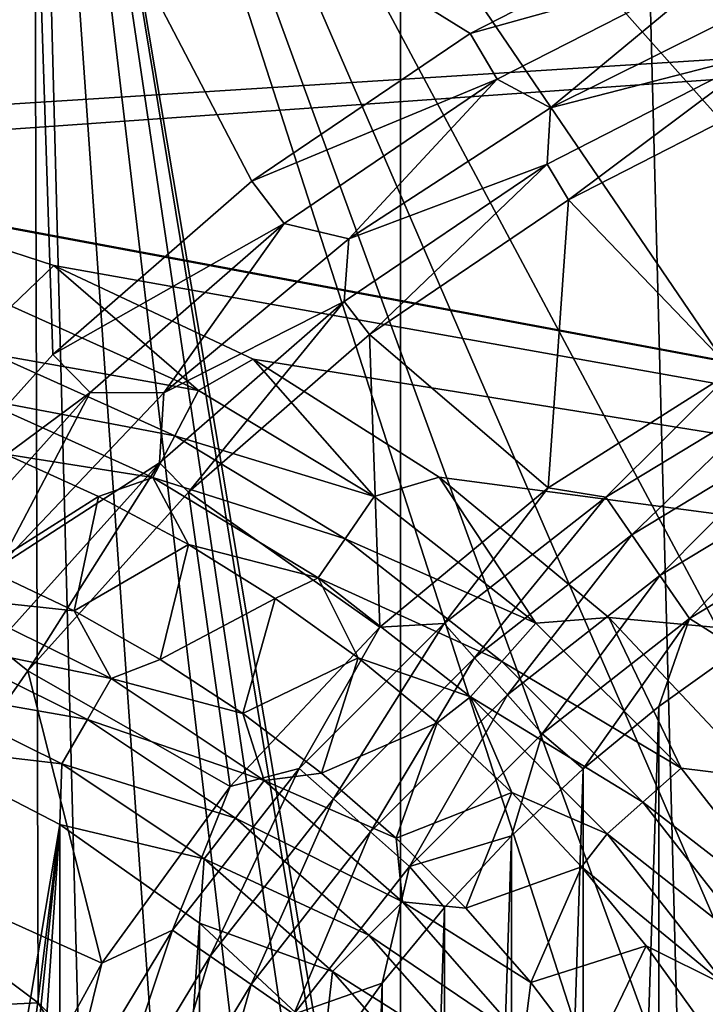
# Model space of a CAD drawing. Header units: millimetres. Extents: x -60 to 60, y -60 to 60.
# Tile 293 of 367: x 44.96 to 46.97, y 2.61 to 5.49. Entities that reach past the tile are written whole.
import ezdxf

# ---------------------------------------------------------------- set-up
doc = ezdxf.new("R2010")
doc.units = ezdxf.units.MM
doc.header["$LTSCALE"] = 81.481481
for name, color, linetype in [('159', 7, 'CONTINUOUS'), ('209', 7, 'CONTINUOUS'), ('229', 7, 'CONTINUOUS'), ('244', 7, 'CONTINUOUS'), ('257', 7, 'CONTINUOUS'), ('295', 7, 'CONTINUOUS'), ('3', 7, 'CONTINUOUS'), ('301', 7, 'CONTINUOUS'), ('34', 7, 'CONTINUOUS'), ('42', 7, 'CONTINUOUS'), ('5', 7, 'CONTINUOUS'), ('87', 7, 'CONTINUOUS'), ('9', 7, 'CONTINUOUS')]:
    doc.layers.add(name, color=color, linetype=linetype)

msp = doc.modelspace()

# ---------------------------------------------------------------- linework, layer by layer
at = {"layer": '159', "color": 7, "linetype": 'Continuous', "true_color": 0xf5f5f5}
for points in [[(45.0138, 2.6128, 2), (44.6189, 2.9084, 2), (44.8702, 2.606, 1.9904), (45.0138, 2.6128, 2)], [(45.2053, 2.2931, 1.9904), (45.0138, 2.6128, 2), (44.8702, 2.606, 1.9904), (45.2053, 2.2931, 1.9904)], [(45.3627, 2.264, 2), (45.0138, 2.6128, 2), (45.2053, 2.2931, 1.9904), (45.3627, 2.264, 2)]]:
    msp.add_3dface(points, dxfattribs=at)
at = {"layer": '209', "color": 151, "linetype": 'Continuous', "true_color": 0x7dbfed}
for points in [[(44.2586, 35.8396, 28.5), (46.0737, -33.4741, 28.5), (46.0737, 33.4741, 28.5), (44.2586, 35.8396, 28.5)], [(44.2586, -35.8396, 28.5), (46.0737, -33.4741, 28.5), (44.2586, 35.8396, 28.5), (44.2586, -35.8396, 28.5)], [(46.0737, 33.4741, 28.5), (47.7624, -31.017, 28.5), (47.7624, 31.017, 28.5), (46.0737, 33.4741, 28.5)], [(46.0737, -33.4741, 28.5), (47.7624, -31.017, 28.5), (46.0737, 33.4741, 28.5), (46.0737, -33.4741, 28.5)]]:
    msp.add_3dface(points, dxfattribs=at)
at = {"layer": '229', "color": 151, "linetype": 'Continuous', "true_color": 0x7dbfed}
for points in [[(46.8302, 3.4796, 17.3), (47.0635, 3.6467, 17.3), (46.8302, -3.4796, 17.3), (46.8302, 3.4796, 17.3)], [(46.8302, -3.4796, 17.3), (47.0635, 3.6467, 17.3), (47.0635, -3.6467, 17.3), (46.8302, -3.4796, 17.3)], [(46.6083, 3.2975, 17.3), (46.8302, 3.4796, 17.3), (46.6083, -3.2975, 17.3), (46.6083, 3.2975, 17.3)], [(46.6083, -3.2975, 17.3), (46.8302, 3.4796, 17.3), (46.8302, -3.4796, 17.3), (46.6083, -3.2975, 17.3)], [(46.3989, 3.1013, 17.3), (46.6083, 3.2975, 17.3), (46.3989, -3.1013, 17.3), (46.3989, 3.1013, 17.3)], [(46.3989, -3.1013, 17.3), (46.6083, 3.2975, 17.3), (46.6083, -3.2975, 17.3), (46.3989, -3.1013, 17.3)], [(46.2027, 2.8918, 17.3), (46.3989, 3.1013, 17.3), (46.2027, -2.8918, 17.3), (46.2027, 2.8918, 17.3)], [(46.2027, -2.8918, 17.3), (46.3989, 3.1013, 17.3), (46.3989, -3.1013, 17.3), (46.2027, -2.8918, 17.3)], [(46.0206, 2.67, 17.3), (46.2027, 2.8918, 17.3), (46.0206, -2.67, 17.3), (46.0206, 2.67, 17.3)], [(46.0206, -2.67, 17.3), (46.2027, 2.8918, 17.3), (46.2027, -2.8918, 17.3), (46.0206, -2.67, 17.3)], [(45.8534, 2.4367, 17.3), (46.0206, 2.67, 17.3), (45.8534, -2.4367, 17.3), (45.8534, 2.4367, 17.3)], [(45.8534, -2.4367, 17.3), (46.0206, 2.67, 17.3), (46.0206, -2.67, 17.3), (45.8534, -2.4367, 17.3)]]:
    msp.add_3dface(points, dxfattribs=at)
at = {"layer": '244', "color": 151, "linetype": 'Continuous', "true_color": 0x7dbfed}
for points in [[(47.191, 5.2831, 18.2657), (47.0465, 4.4629, 17.5929), (46.5653, 4.9629, 18.2657), (47.191, 5.2831, 18.2657)], [(46.5653, 4.9629, 18.2657), (46.5065, 4.1202, 17.5929), (45.9833, 4.569, 18.2657), (46.5653, 4.9629, 18.2657)], [(47.0465, 4.4629, 17.5929), (46.5065, 4.1202, 17.5929), (46.5653, 4.9629, 18.2657), (47.0465, 4.4629, 17.5929)], [(45.9833, 4.569, 18.2657), (46.0137, 3.7126, 17.5929), (45.4535, 4.1072, 18.2657), (45.9833, 4.569, 18.2657)], [(46.5065, 4.1202, 17.5929), (46.0137, 3.7126, 17.5929), (45.9833, 4.569, 18.2657), (46.5065, 4.1202, 17.5929)], [(45.4535, 4.1072, 18.2657), (45.5759, 3.2463, 17.5929), (44.9838, 3.5843, 18.2657), (45.4535, 4.1072, 18.2657)], [(46.0137, 3.7126, 17.5929), (45.5759, 3.2463, 17.5929), (45.4535, 4.1072, 18.2657), (46.0137, 3.7126, 17.5929)], [(44.9838, 3.5843, 18.2657), (45.1999, 2.7289, 17.5929), (44.5813, 3.0082, 18.2657), (44.9838, 3.5843, 18.2657)], [(45.5759, 3.2463, 17.5929), (45.1999, 2.7289, 17.5929), (44.9838, 3.5843, 18.2657), (45.5759, 3.2463, 17.5929)], [(45.1999, 2.7289, 17.5929), (44.8918, 2.1684, 17.5929), (44.5813, 3.0082, 18.2657), (45.1999, 2.7289, 17.5929)]]:
    msp.add_3dface(points, dxfattribs=at)
at = {"layer": '257', "color": 151, "linetype": 'Continuous', "true_color": 0x7dbfed}
for points in [[(45.0566, 4.5102, 18.5), (44.5408, 3.936, 18.5), (45, 6.2421, 18.5), (45.0566, 4.5102, 18.5)], [(45, 6.2421, 18.5), (44.5408, 3.936, 18.5), (44.6233, 6.2308, 18.5), (45, 6.2421, 18.5)], [(46.9646, 5.8016, 18.5), (46.2776, 5.45, 18.5), (45, 6.2421, 18.5), (46.9646, 5.8016, 18.5)], [(46.2776, 5.45, 18.5), (45.6384, 5.0174, 18.5), (45, 6.2421, 18.5), (46.2776, 5.45, 18.5)], [(45.6384, 5.0174, 18.5), (45.0566, 4.5102, 18.5), (45, 6.2421, 18.5), (45.6384, 5.0174, 18.5)]]:
    msp.add_3dface(points, dxfattribs=at)
at = {"layer": '295', "color": 151, "linetype": 'Continuous', "true_color": 0x7dbfed}
for points in [[(46.2776, 5.45, 18.5), (46.9646, 5.8016, 18.5), (47.0268, 5.6588, 18.4847), (46.2776, 5.45, 18.5)], [(46.3567, 5.3158, 18.4847), (46.2776, 5.45, 18.5), (47.0268, 5.6588, 18.4847), (46.3567, 5.3158, 18.4847)], [(46.3567, 5.3158, 18.4847), (47.0268, 5.6588, 18.4847), (46.5126, 5.2326, 18.4392), (46.3567, 5.3158, 18.4847)], [(46.5126, 5.2326, 18.4392), (47.0268, 5.6588, 18.4847), (47.1432, 5.5453, 18.4392), (46.5126, 5.2326, 18.4392)], [(46.5126, 5.2326, 18.4392), (47.1432, 5.5453, 18.4392), (47.1424, 5.3942, 18.3652), (46.5126, 5.2326, 18.4392)], [(45.6384, 5.0174, 18.5), (46.2776, 5.45, 18.5), (46.3567, 5.3158, 18.4847), (45.6384, 5.0174, 18.5)], [(46.5653, 4.9629, 18.2657), (46.5036, 5.0673, 18.3652), (47.1424, 5.3942, 18.3652), (46.5653, 4.9629, 18.2657)], [(46.5036, 5.0673, 18.3652), (46.5126, 5.2326, 18.4392), (47.1424, 5.3942, 18.3652), (46.5036, 5.0673, 18.3652)], [(47.191, 5.2831, 18.2657), (46.5653, 4.9629, 18.2657), (47.1424, 5.3942, 18.3652), (47.191, 5.2831, 18.2657)], [(45.7332, 4.8938, 18.4847), (45.6384, 5.0174, 18.5), (46.3567, 5.3158, 18.4847), (45.7332, 4.8938, 18.4847)], [(45.7332, 4.8938, 18.4847), (46.3567, 5.3158, 18.4847), (45.9227, 4.8485, 18.4392), (45.7332, 4.8938, 18.4847)], [(45.9227, 4.8485, 18.4392), (46.3567, 5.3158, 18.4847), (46.5126, 5.2326, 18.4392), (45.9227, 4.8485, 18.4392)], [(45.9227, 4.8485, 18.4392), (46.5126, 5.2326, 18.4392), (46.5036, 5.0673, 18.3652), (45.9227, 4.8485, 18.4392)], [(45.9833, 4.569, 18.2657), (45.9093, 4.6651, 18.3652), (46.5036, 5.0673, 18.3652), (45.9833, 4.569, 18.2657)], [(45.9093, 4.6651, 18.3652), (45.9227, 4.8485, 18.4392), (46.5036, 5.0673, 18.3652), (45.9093, 4.6651, 18.3652)], [(46.5653, 4.9629, 18.2657), (45.9833, 4.569, 18.2657), (46.5036, 5.0673, 18.3652), (46.5653, 4.9629, 18.2657)], [(45.0566, 4.5102, 18.5), (45.6384, 5.0174, 18.5), (45.7332, 4.8938, 18.4847), (45.0566, 4.5102, 18.5)], [(45.1658, 4.3992, 18.4847), (45.0566, 4.5102, 18.5), (45.7332, 4.8938, 18.4847), (45.1658, 4.3992, 18.4847)], [(45.1658, 4.3992, 18.4847), (45.7332, 4.8938, 18.4847), (45.3816, 4.3982, 18.4392), (45.1658, 4.3992, 18.4847)], [(45.3816, 4.3982, 18.4392), (45.7332, 4.8938, 18.4847), (45.9227, 4.8485, 18.4392), (45.3816, 4.3982, 18.4392)], [(45.3816, 4.3982, 18.4392), (45.9227, 4.8485, 18.4392), (45.9093, 4.6651, 18.3652), (45.3816, 4.3982, 18.4392)], [(45.4535, 4.1072, 18.2657), (45.3684, 4.1935, 18.3652), (45.9093, 4.6651, 18.3652), (45.4535, 4.1072, 18.2657)], [(45.3684, 4.1935, 18.3652), (45.3816, 4.3982, 18.4392), (45.9093, 4.6651, 18.3652), (45.3684, 4.1935, 18.3652)], [(45.9833, 4.569, 18.2657), (45.4535, 4.1072, 18.2657), (45.9093, 4.6651, 18.3652), (45.9833, 4.569, 18.2657)], [(44.5408, 3.936, 18.5), (45.0566, 4.5102, 18.5), (45.1658, 4.3992, 18.4847), (44.5408, 3.936, 18.5)], [(44.6627, 3.8391, 18.4847), (44.5408, 3.936, 18.5), (45.1658, 4.3992, 18.4847), (44.6627, 3.8391, 18.4847)], [(44.6627, 3.8391, 18.4847), (45.1658, 4.3992, 18.4847), (44.8968, 3.8879, 18.4392), (44.6627, 3.8391, 18.4847)], [(44.8968, 3.8879, 18.4392), (45.1658, 4.3992, 18.4847), (45.3816, 4.3982, 18.4392), (44.8968, 3.8879, 18.4392)], [(44.8968, 3.8879, 18.4392), (45.3816, 4.3982, 18.4392), (45.3684, 4.1935, 18.3652), (44.8968, 3.8879, 18.4392)], [(44.9838, 3.5843, 18.2657), (44.8889, 3.6597, 18.3652), (45.3684, 4.1935, 18.3652), (44.9838, 3.5843, 18.2657)], [(44.8889, 3.6597, 18.3652), (44.8968, 3.8879, 18.4392), (45.3684, 4.1935, 18.3652), (44.8889, 3.6597, 18.3652)], [(45.4535, 4.1072, 18.2657), (44.9838, 3.5843, 18.2657), (45.3684, 4.1935, 18.3652), (45.4535, 4.1072, 18.2657)], [(44.9838, 3.5843, 18.2657), (44.5813, 3.0082, 18.2657), (44.8889, 3.6597, 18.3652), (44.9838, 3.5843, 18.2657)]]:
    msp.add_3dface(points, dxfattribs=at)
at = {"layer": '3', "color": 7, "linetype": 'Continuous', "true_color": 0xf5f5f5}
for points in [[(27.2542, 6.6162, -3), (55.0547, 5.8849, -3), (27.1487, 5.3501, -3), (27.2542, 6.6162, -3)], [(55.0547, 5.8849, -3), (43.1709, 5.1314, -3), (27.1487, 5.3501, -3), (55.0547, 5.8849, -3)], [(43.1709, 5.1314, -3), (55.0547, 5.8849, -3), (43.8139, 5.0909, -3), (43.1709, 5.1314, -3)], [(55.0547, 5.8849, -3), (55.2898, 2.9464, -3), (43.8139, 5.0909, -3), (55.0547, 5.8849, -3)], [(43.8139, 5.0909, -3), (55.2898, 2.9464, -3), (44.4469, 4.9702, -3), (43.8139, 5.0909, -3)], [(44.4469, 4.9702, -3), (55.2898, 2.9464, -3), (45.0598, 4.7711, -3), (44.4469, 4.9702, -3)], [(45.0598, 4.7711, -3), (55.2898, 2.9464, -3), (45.6429, 4.4967, -3), (45.0598, 4.7711, -3)], [(45.6429, 4.4967, -3), (55.2898, 2.9464, -3), (46.187, 4.1515, -3), (45.6429, 4.4967, -3)], [(46.187, 4.1515, -3), (55.2898, 2.9464, -3), (46.6835, 3.7407, -3), (46.187, 4.1515, -3)], [(46.6835, 3.7407, -3), (55.2898, 2.9464, -3), (47.1247, 3.2709, -3), (46.6835, 3.7407, -3)]]:
    msp.add_3dface(points, dxfattribs=at)
at = {"layer": '301', "color": 151, "linetype": 'Continuous', "true_color": 0x7dbfed}
for points in [[(46.5065, 4.1202, 17.5929), (47.0465, 4.4629, 17.5929), (46.6747, 4.0932, 17.491), (46.5065, 4.1202, 17.5929)], [(47.0465, 4.4629, 17.5929), (47.1887, 4.4039, 17.491), (46.6747, 4.0932, 17.491), (47.0465, 4.4629, 17.5929)], [(47.1887, 4.4039, 17.491), (46.7508, 3.9829, 17.4089), (46.6747, 4.0932, 17.491), (47.1887, 4.4039, 17.491)], [(47.2509, 4.2853, 17.4089), (46.7508, 3.9829, 17.4089), (47.1887, 4.4039, 17.491), (47.2509, 4.2853, 17.4089)], [(47.2509, 4.2853, 17.4089), (46.8332, 3.8635, 17.3488), (46.7508, 3.9829, 17.4089), (47.2509, 4.2853, 17.4089)], [(47.3184, 4.1568, 17.3488), (46.8332, 3.8635, 17.3488), (47.2509, 4.2853, 17.4089), (47.3184, 4.1568, 17.3488)], [(47.3184, 4.1568, 17.3488), (46.92, 3.7378, 17.3122), (46.8332, 3.8635, 17.3488), (47.3184, 4.1568, 17.3488)], [(47.3893, 4.0215, 17.3122), (46.92, 3.7378, 17.3122), (47.3184, 4.1568, 17.3488), (47.3893, 4.0215, 17.3122)], [(46.0137, 3.7126, 17.5929), (46.5065, 4.1202, 17.5929), (46.2019, 3.7228, 17.491), (46.0137, 3.7126, 17.5929)], [(46.5065, 4.1202, 17.5929), (46.6747, 4.0932, 17.491), (46.2019, 3.7228, 17.491), (46.5065, 4.1202, 17.5929)], [(46.6747, 4.0932, 17.491), (46.2907, 3.6225, 17.4089), (46.2019, 3.7228, 17.491), (46.6747, 4.0932, 17.491)], [(46.7508, 3.9829, 17.4089), (46.2907, 3.6225, 17.4089), (46.6747, 4.0932, 17.491), (46.7508, 3.9829, 17.4089)], [(47.3893, 4.0215, 17.3122), (47.0635, 3.6467, 17.3), (46.92, 3.7378, 17.3122), (47.3893, 4.0215, 17.3122)], [(46.7508, 3.9829, 17.4089), (46.387, 3.5139, 17.3488), (46.2907, 3.6225, 17.4089), (46.7508, 3.9829, 17.4089)], [(46.8332, 3.8635, 17.3488), (46.387, 3.5139, 17.3488), (46.7508, 3.9829, 17.4089), (46.8332, 3.8635, 17.3488)], [(46.8332, 3.8635, 17.3488), (46.4883, 3.3996, 17.3122), (46.387, 3.5139, 17.3488), (46.8332, 3.8635, 17.3488)], [(46.92, 3.7378, 17.3122), (46.4883, 3.3996, 17.3122), (46.8332, 3.8635, 17.3488), (46.92, 3.7378, 17.3122)], [(46.0137, 3.7126, 17.5929), (46.2019, 3.7228, 17.491), (45.7772, 3.2981, 17.491), (46.0137, 3.7126, 17.5929)], [(46.2019, 3.7228, 17.491), (45.8775, 3.2093, 17.4089), (45.7772, 3.2981, 17.491), (46.2019, 3.7228, 17.491)], [(46.2907, 3.6225, 17.4089), (45.8775, 3.2093, 17.4089), (46.2019, 3.7228, 17.491), (46.2907, 3.6225, 17.4089)], [(46.92, 3.7378, 17.3122), (46.6083, 3.2975, 17.3), (46.4883, 3.3996, 17.3122), (46.92, 3.7378, 17.3122)], [(46.8302, 3.4796, 17.3), (46.6083, 3.2975, 17.3), (46.92, 3.7378, 17.3122), (46.8302, 3.4796, 17.3)], [(47.0635, 3.6467, 17.3), (46.8302, 3.4796, 17.3), (46.92, 3.7378, 17.3122), (47.0635, 3.6467, 17.3)], [(45.5759, 3.2463, 17.5929), (46.0137, 3.7126, 17.5929), (45.7772, 3.2981, 17.491), (45.5759, 3.2463, 17.5929)], [(46.2907, 3.6225, 17.4089), (45.9861, 3.113, 17.3488), (45.8775, 3.2093, 17.4089), (46.2907, 3.6225, 17.4089)], [(46.387, 3.5139, 17.3488), (45.9861, 3.113, 17.3488), (46.2907, 3.6225, 17.4089), (46.387, 3.5139, 17.3488)], [(46.387, 3.5139, 17.3488), (46.1004, 3.0117, 17.3122), (45.9861, 3.113, 17.3488), (46.387, 3.5139, 17.3488)], [(46.4883, 3.3996, 17.3122), (46.1004, 3.0117, 17.3122), (46.387, 3.5139, 17.3488), (46.4883, 3.3996, 17.3122)], [(46.4883, 3.3996, 17.3122), (46.3989, 3.1013, 17.3), (46.1004, 3.0117, 17.3122), (46.4883, 3.3996, 17.3122)], [(46.6083, 3.2975, 17.3), (46.3989, 3.1013, 17.3), (46.4883, 3.3996, 17.3122), (46.6083, 3.2975, 17.3)], [(45.5759, 3.2463, 17.5929), (45.7772, 3.2981, 17.491), (45.4068, 2.8253, 17.491), (45.5759, 3.2463, 17.5929)], [(45.7772, 3.2981, 17.491), (45.5171, 2.7492, 17.4089), (45.4068, 2.8253, 17.491), (45.7772, 3.2981, 17.491)], [(45.8775, 3.2093, 17.4089), (45.5171, 2.7492, 17.4089), (45.7772, 3.2981, 17.491), (45.8775, 3.2093, 17.4089)], [(45.1999, 2.7289, 17.5929), (45.5759, 3.2463, 17.5929), (45.4068, 2.8253, 17.491), (45.1999, 2.7289, 17.5929)], [(45.8775, 3.2093, 17.4089), (45.6365, 2.6668, 17.3488), (45.5171, 2.7492, 17.4089), (45.8775, 3.2093, 17.4089)], [(45.9861, 3.113, 17.3488), (45.6365, 2.6668, 17.3488), (45.8775, 3.2093, 17.4089), (45.9861, 3.113, 17.3488)], [(45.9861, 3.113, 17.3488), (45.7622, 2.58, 17.3122), (45.6365, 2.6668, 17.3488), (45.9861, 3.113, 17.3488)], [(46.1004, 3.0117, 17.3122), (45.7622, 2.58, 17.3122), (45.9861, 3.113, 17.3488), (46.1004, 3.0117, 17.3122)], [(46.3989, 3.1013, 17.3), (46.2027, 2.8918, 17.3), (46.1004, 3.0117, 17.3122), (46.3989, 3.1013, 17.3)], [(46.1004, 3.0117, 17.3122), (46.0206, 2.67, 17.3), (45.7622, 2.58, 17.3122), (46.1004, 3.0117, 17.3122)], [(46.2027, 2.8918, 17.3), (46.0206, 2.67, 17.3), (46.1004, 3.0117, 17.3122), (46.2027, 2.8918, 17.3)], [(45.1999, 2.7289, 17.5929), (45.4068, 2.8253, 17.491), (45.0961, 2.3113, 17.491), (45.1999, 2.7289, 17.5929)], [(45.4068, 2.8253, 17.491), (45.2147, 2.2491, 17.4089), (45.0961, 2.3113, 17.491), (45.4068, 2.8253, 17.491)], [(45.5171, 2.7492, 17.4089), (45.2147, 2.2491, 17.4089), (45.4068, 2.8253, 17.491), (45.5171, 2.7492, 17.4089)], [(45.5171, 2.7492, 17.4089), (45.3432, 2.1816, 17.3488), (45.2147, 2.2491, 17.4089), (45.5171, 2.7492, 17.4089)], [(45.6365, 2.6668, 17.3488), (45.3432, 2.1816, 17.3488), (45.5171, 2.7492, 17.4089), (45.6365, 2.6668, 17.3488)], [(44.8918, 2.1684, 17.5929), (45.1999, 2.7289, 17.5929), (45.0961, 2.3113, 17.491), (44.8918, 2.1684, 17.5929)], [(45.6365, 2.6668, 17.3488), (45.4785, 2.1107, 17.3122), (45.3432, 2.1816, 17.3488), (45.6365, 2.6668, 17.3488)], [(45.7622, 2.58, 17.3122), (45.4785, 2.1107, 17.3122), (45.6365, 2.6668, 17.3488), (45.7622, 2.58, 17.3122)], [(46.0206, 2.67, 17.3), (45.8534, 2.4367, 17.3), (45.7622, 2.58, 17.3122), (46.0206, 2.67, 17.3)]]:
    msp.add_3dface(points, dxfattribs=at)
at = {"layer": '34', "color": 7, "linetype": 'Continuous', "true_color": 0xf5f5f5}
for points in [[(44.4469, 4.9702, -3), (45.0598, 4.7711, -3), (44.9352, 4.652, -3.0154), (44.4469, 4.9702, -3)], [(44.9352, 4.652, -3.0154), (45.0598, 4.7711, -3), (45.4831, 4.4054, -3.0154), (44.9352, 4.652, -3.0154)], [(45.0598, 4.7711, -3), (45.6429, 4.4967, -3), (45.4831, 4.4054, -3.0154), (45.0598, 4.7711, -3)], [(44.9352, 4.652, -3.0154), (45.4831, 4.4054, -3.0154), (44.8819, 4.5115, -3.061), (44.9352, 4.652, -3.0154)], [(44.8819, 4.5115, -3.061), (45.4133, 4.2724, -3.061), (44.8329, 4.3821, -3.135), (44.8819, 4.5115, -3.061)], [(44.8819, 4.5115, -3.061), (45.4831, 4.4054, -3.0154), (45.4133, 4.2724, -3.061), (44.8819, 4.5115, -3.061)], [(45.4831, 4.4054, -3.0154), (45.6429, 4.4967, -3), (45.9972, 4.0946, -3.0154), (45.4831, 4.4054, -3.0154)], [(45.6429, 4.4967, -3), (46.187, 4.1515, -3), (45.9972, 4.0946, -3.0154), (45.6429, 4.4967, -3)], [(44.9182, 4.2181, -3.2343), (44.8329, 4.3821, -3.135), (45.3489, 4.1498, -3.135), (44.9182, 4.2181, -3.2343)], [(44.8329, 4.3821, -3.135), (45.4133, 4.2724, -3.061), (45.3489, 4.1498, -3.135), (44.8329, 4.3821, -3.135)], [(45.4831, 4.4054, -3.0154), (45.9972, 4.0946, -3.0154), (45.4133, 4.2724, -3.061), (45.4831, 4.4054, -3.0154)], [(45.4133, 4.2724, -3.061), (45.9119, 3.971, -3.061), (45.3489, 4.1498, -3.135), (45.4133, 4.2724, -3.061)], [(45.4133, 4.2724, -3.061), (45.9972, 4.0946, -3.0154), (45.9119, 3.971, -3.061), (45.4133, 4.2724, -3.061)], [(45.1903, 4.0948, -3.2343), (44.9182, 4.2181, -3.2343), (45.3489, 4.1498, -3.135), (45.1903, 4.0948, -3.2343)], [(45.9972, 4.0946, -3.0154), (46.187, 4.1515, -3), (46.4702, 3.7241, -3.0154), (45.9972, 4.0946, -3.0154)], [(46.187, 4.1515, -3), (46.6835, 3.7407, -3), (46.4702, 3.7241, -3.0154), (46.187, 4.1515, -3)], [(45.4538, 3.954, -3.2343), (45.1903, 4.0948, -3.2343), (45.3489, 4.1498, -3.135), (45.4538, 3.954, -3.2343)], [(45.4538, 3.954, -3.2343), (45.3489, 4.1498, -3.135), (45.8333, 3.857, -3.135), (45.4538, 3.954, -3.2343)], [(45.3489, 4.1498, -3.135), (45.9119, 3.971, -3.061), (45.8333, 3.857, -3.135), (45.3489, 4.1498, -3.135)], [(45.9972, 4.0946, -3.0154), (46.4702, 3.7241, -3.0154), (45.9119, 3.971, -3.061), (45.9972, 4.0946, -3.0154)], [(45.7075, 3.7962, -3.2343), (45.4538, 3.954, -3.2343), (45.8333, 3.857, -3.135), (45.7075, 3.7962, -3.2343)], [(45.9119, 3.971, -3.061), (46.3706, 3.6116, -3.061), (45.8333, 3.857, -3.135), (45.9119, 3.971, -3.061)], [(45.9119, 3.971, -3.061), (46.4702, 3.7241, -3.0154), (46.3706, 3.6116, -3.061), (45.9119, 3.971, -3.061)], [(45.9504, 3.6222, -3.2343), (45.7075, 3.7962, -3.2343), (45.8333, 3.857, -3.135), (45.9504, 3.6222, -3.2343)], [(45.8333, 3.857, -3.135), (46.3706, 3.6116, -3.061), (46.2788, 3.508, -3.135), (45.8333, 3.857, -3.135)], [(45.9504, 3.6222, -3.2343), (45.8333, 3.857, -3.135), (46.2788, 3.508, -3.135), (45.9504, 3.6222, -3.2343)], [(46.4702, 3.7241, -3.0154), (46.895, 3.2992, -3.0154), (46.3706, 3.6116, -3.061), (46.4702, 3.7241, -3.0154)], [(46.4702, 3.7241, -3.0154), (46.6835, 3.7407, -3), (46.895, 3.2992, -3.0154), (46.4702, 3.7241, -3.0154)], [(46.6835, 3.7407, -3), (47.1247, 3.2709, -3), (46.895, 3.2992, -3.0154), (46.6835, 3.7407, -3)], [(46.1813, 3.4327, -3.2343), (45.9504, 3.6222, -3.2343), (46.2788, 3.508, -3.135), (46.1813, 3.4327, -3.2343)], [(46.3706, 3.6116, -3.061), (46.7826, 3.1996, -3.061), (46.2788, 3.508, -3.135), (46.3706, 3.6116, -3.061)], [(46.3706, 3.6116, -3.061), (46.895, 3.2992, -3.0154), (46.7826, 3.1996, -3.061), (46.3706, 3.6116, -3.061)], [(46.3994, 3.2284, -3.2343), (46.1813, 3.4327, -3.2343), (46.2788, 3.508, -3.135), (46.3994, 3.2284, -3.2343)], [(46.2788, 3.508, -3.135), (46.7826, 3.1996, -3.061), (46.679, 3.1078, -3.135), (46.2788, 3.508, -3.135)], [(46.3994, 3.2284, -3.2343), (46.2788, 3.508, -3.135), (46.679, 3.1078, -3.135), (46.3994, 3.2284, -3.2343)], [(46.895, 3.2992, -3.0154), (47.2655, 2.8263, -3.0154), (46.7826, 3.1996, -3.061), (46.895, 3.2992, -3.0154)], [(46.895, 3.2992, -3.0154), (47.1247, 3.2709, -3), (47.2655, 2.8263, -3.0154), (46.895, 3.2992, -3.0154)], [(46.6036, 3.0104, -3.2343), (46.3994, 3.2284, -3.2343), (46.679, 3.1078, -3.135), (46.6036, 3.0104, -3.2343)], [(46.7826, 3.1996, -3.061), (47.1419, 2.741, -3.061), (46.679, 3.1078, -3.135), (46.7826, 3.1996, -3.061)], [(46.7826, 3.1996, -3.061), (47.2655, 2.8263, -3.0154), (47.1419, 2.741, -3.061), (46.7826, 3.1996, -3.061)], [(46.6036, 3.0104, -3.2343), (46.679, 3.1078, -3.135), (47.028, 2.6623, -3.135), (46.6036, 3.0104, -3.2343)], [(46.679, 3.1078, -3.135), (47.1419, 2.741, -3.061), (47.028, 2.6623, -3.135), (46.679, 3.1078, -3.135)], [(46.7932, 2.7794, -3.2343), (46.6036, 3.0104, -3.2343), (47.028, 2.6623, -3.135), (46.7932, 2.7794, -3.2343)], [(46.9672, 2.5366, -3.2343), (46.7932, 2.7794, -3.2343), (47.028, 2.6623, -3.135), (46.9672, 2.5366, -3.2343)]]:
    msp.add_3dface(points, dxfattribs=at)
at = {"layer": '42', "color": 7, "linetype": 'Continuous', "true_color": 0xf5f5f5}
for points in [[(44.8579, 3.8838, -3.5657), (45.119, 3.7596, -3.5657), (44.7451, 3.8002, -3.665), (44.8579, 3.8838, -3.5657)], [(45.2276, 3.5623, -3.665), (44.6921, 3.6723, -3.739), (44.7451, 3.8002, -3.665), (45.2276, 3.5623, -3.665)], [(45.119, 3.7596, -3.5657), (45.2276, 3.5623, -3.665), (44.7451, 3.8002, -3.665), (45.119, 3.7596, -3.5657)], [(45.119, 3.7596, -3.5657), (45.371, 3.6179, -3.5657), (45.2276, 3.5623, -3.665), (45.119, 3.7596, -3.5657)], [(45.1584, 3.4424, -3.739), (44.6346, 3.5336, -3.7846), (44.6921, 3.6723, -3.739), (45.1584, 3.4424, -3.739)], [(45.1584, 3.4424, -3.739), (44.6921, 3.6723, -3.739), (45.2276, 3.5623, -3.665), (45.1584, 3.4424, -3.739)], [(45.371, 3.6179, -3.5657), (45.6128, 3.4593, -3.5657), (45.2276, 3.5623, -3.665), (45.371, 3.6179, -3.5657)], [(45.675, 3.2633, -3.665), (45.1584, 3.4424, -3.739), (45.2276, 3.5623, -3.665), (45.675, 3.2633, -3.665)], [(45.6128, 3.4593, -3.5657), (45.675, 3.2633, -3.665), (45.2276, 3.5623, -3.665), (45.6128, 3.4593, -3.5657)], [(45.0833, 3.3123, -3.7846), (44.6324, 3.365, -3.8), (44.6346, 3.5336, -3.7846), (45.0833, 3.3123, -3.7846)], [(45.0833, 3.3123, -3.7846), (44.6346, 3.5336, -3.7846), (45.1584, 3.4424, -3.739), (45.0833, 3.3123, -3.7846)], [(45.6128, 3.4593, -3.5657), (45.8432, 3.2846, -3.5657), (45.675, 3.2633, -3.665), (45.6128, 3.4593, -3.5657)], [(45.5907, 3.1535, -3.739), (45.0833, 3.3123, -3.7846), (45.1584, 3.4424, -3.739), (45.5907, 3.1535, -3.739)], [(45.5907, 3.1535, -3.739), (45.1584, 3.4424, -3.739), (45.675, 3.2633, -3.665), (45.5907, 3.1535, -3.739)], [(45.077, 3.1346, -3.8), (44.6324, 3.365, -3.8), (45.0833, 3.3123, -3.7846), (45.077, 3.1346, -3.8)], [(45.4993, 3.0343, -3.7846), (45.077, 3.1346, -3.8), (45.0833, 3.3123, -3.7846), (45.4993, 3.0343, -3.7846)], [(45.4993, 3.0343, -3.7846), (45.0833, 3.3123, -3.7846), (45.5907, 3.1535, -3.739), (45.4993, 3.0343, -3.7846)], [(46.0795, 2.9086, -3.665), (45.5907, 3.1535, -3.739), (45.675, 3.2633, -3.665), (46.0795, 2.9086, -3.665)], [(45.8432, 3.2846, -3.5657), (46.0611, 3.0946, -3.5657), (45.675, 3.2633, -3.665), (45.8432, 3.2846, -3.5657)], [(46.0611, 3.0946, -3.5657), (46.0795, 2.9086, -3.665), (45.675, 3.2633, -3.665), (46.0611, 3.0946, -3.5657)], [(45.9816, 2.8107, -3.739), (45.4993, 3.0343, -3.7846), (45.5907, 3.1535, -3.739), (45.9816, 2.8107, -3.739)], [(45.9816, 2.8107, -3.739), (45.5907, 3.1535, -3.739), (46.0795, 2.9086, -3.665), (45.9816, 2.8107, -3.739)], [(45.4861, 2.8459, -3.8), (45.077, 3.1346, -3.8), (45.4993, 3.0343, -3.7846), (45.4861, 2.8459, -3.8)], [(46.0611, 3.0946, -3.5657), (46.2655, 2.8901, -3.5657), (46.0795, 2.9086, -3.665), (46.0611, 3.0946, -3.5657)], [(45.8754, 2.7045, -3.7846), (45.4861, 2.8459, -3.8), (45.4993, 3.0343, -3.7846), (45.8754, 2.7045, -3.7846)], [(45.8754, 2.7045, -3.7846), (45.4993, 3.0343, -3.7846), (45.9816, 2.8107, -3.739), (45.8754, 2.7045, -3.7846)], [(46.4343, 2.504, -3.665), (45.9816, 2.8107, -3.739), (46.0795, 2.9086, -3.665), (46.4343, 2.504, -3.665)], [(46.4556, 2.6722, -3.5657), (46.4343, 2.504, -3.665), (46.0795, 2.9086, -3.665), (46.4556, 2.6722, -3.5657)], [(46.2655, 2.8901, -3.5657), (46.4556, 2.6722, -3.5657), (46.0795, 2.9086, -3.665), (46.2655, 2.8901, -3.5657)], [(45.852, 2.5041, -3.8), (45.4861, 2.8459, -3.8), (45.8754, 2.7045, -3.7846), (45.852, 2.5041, -3.8)], [(46.3245, 2.4198, -3.739), (45.8754, 2.7045, -3.7846), (45.9816, 2.8107, -3.739), (46.3245, 2.4198, -3.739)], [(46.3245, 2.4198, -3.739), (45.9816, 2.8107, -3.739), (46.4343, 2.504, -3.665), (46.3245, 2.4198, -3.739)], [(46.2053, 2.3283, -3.7846), (45.852, 2.5041, -3.8), (45.8754, 2.7045, -3.7846), (46.2053, 2.3283, -3.7846)], [(46.2053, 2.3283, -3.7846), (45.8754, 2.7045, -3.7846), (46.3245, 2.4198, -3.739), (46.2053, 2.3283, -3.7846)], [(46.4556, 2.6722, -3.5657), (46.6303, 2.4418, -3.5657), (46.4343, 2.504, -3.665), (46.4556, 2.6722, -3.5657)]]:
    msp.add_3dface(points, dxfattribs=at)
at = {"layer": '5', "color": 7, "linetype": 'Continuous', "true_color": 0xf5f5f5}
for points in [[(44.6324, 3.365, -3.8), (45.077, 3.1346, -3.8), (44.6521, 0.618, -3.8), (44.6324, 3.365, -3.8)], [(45.077, 3.1346, -3.8), (44.6324, -3.365, -3.8), (44.75, 0, -3.8), (45.077, 3.1346, -3.8)], [(45.077, -3.1346, -3.8), (44.6324, -3.365, -3.8), (45.077, 3.1346, -3.8), (45.077, -3.1346, -3.8)], [(44.6521, 0.618, -3.8), (45.077, 3.1346, -3.8), (44.7254, 0.3129, -3.8), (44.6521, 0.618, -3.8)], [(44.7254, 0.3129, -3.8), (45.077, 3.1346, -3.8), (44.75, 0, -3.8), (44.7254, 0.3129, -3.8)], [(45.4861, 2.8459, -3.8), (45.077, -3.1346, -3.8), (45.077, 3.1346, -3.8), (45.4861, 2.8459, -3.8)], [(45.4861, -2.8459, -3.8), (45.077, -3.1346, -3.8), (45.4861, 2.8459, -3.8), (45.4861, -2.8459, -3.8)], [(45.852, 2.5041, -3.8), (45.4861, -2.8459, -3.8), (45.4861, 2.8459, -3.8), (45.852, 2.5041, -3.8)]]:
    msp.add_3dface(points, dxfattribs=at)
at = {"layer": '87', "color": 7, "linetype": 'Continuous', "true_color": 0xf5f5f5}
for points in [[(45, 7.4591, 2), (44.1678, 7.4125, 2), (44.6189, 2.9084, 2), (45, 7.4591, 2)], [(45.0138, 2.6128, 2), (45, 7.4591, 2), (44.6189, 2.9084, 2), (45.0138, 2.6128, 2)], [(48.504, 3.5176, 2), (45, 7.4591, 2), (48.1171, 2.8777, 2), (48.504, 3.5176, 2)], [(48.9652, 4.1062, 2), (45, 7.4591, 2), (48.504, 3.5176, 2), (48.9652, 4.1062, 2)], [(49.3153, 7.4591, 2), (45, 7.4591, 2), (48.9652, 4.1062, 2), (49.3153, 7.4591, 2)], [(48.1171, 2.8777, 2), (45, 7.4591, 2), (47.8102, 2.1958, 2), (48.1171, 2.8777, 2)], [(45.3627, 2.264, 2), (45, 7.4591, 2), (45.0138, 2.6128, 2), (45.3627, 2.264, 2)], [(45.6583, 1.8691, 2), (45, 7.4591, 2), (45.3627, 2.264, 2), (45.6583, 1.8691, 2)], [(45.8947, 1.4362, 2), (45, 7.4591, 2), (45.6583, 1.8691, 2), (45.8947, 1.4362, 2)], [(46.0671, 0.974, 2), (45, 7.4591, 2), (45.8947, 1.4362, 2), (46.0671, 0.974, 2)], [(46.1719, 0.492, 2), (45, 7.4591, 2), (46.0671, 0.974, 2), (46.1719, 0.492, 2)], [(47.4078, 0, 2), (45, 7.4591, 2), (46.1719, 0.492, 2), (47.4078, 0, 2)], [(47.453, 0.7464, 2), (45, 7.4591, 2), (47.4078, 0, 2), (47.453, 0.7464, 2)], [(47.5878, 1.4819, 2), (45, 7.4591, 2), (47.453, 0.7464, 2), (47.5878, 1.4819, 2)], [(47.8102, 2.1958, 2), (45, 7.4591, 2), (47.5878, 1.4819, 2), (47.8102, 2.1958, 2)]]:
    msp.add_3dface(points, dxfattribs=at)
at = {"layer": '9', "color": 7, "linetype": 'Continuous', "true_color": 0xf5f5f5}
for points in [[(45.1903, 4.0948, -3.2343), (44.8579, 3.8838, -3.5657), (44.9182, 4.2181, -3.2343), (45.1903, 4.0948, -3.2343)], [(45.119, 3.7596, -3.5657), (44.8579, 3.8838, -3.5657), (45.1903, 4.0948, -3.2343), (45.119, 3.7596, -3.5657)], [(45.4538, 3.954, -3.2343), (45.119, 3.7596, -3.5657), (45.1903, 4.0948, -3.2343), (45.4538, 3.954, -3.2343)], [(45.371, 3.6179, -3.5657), (45.119, 3.7596, -3.5657), (45.4538, 3.954, -3.2343), (45.371, 3.6179, -3.5657)], [(45.7075, 3.7962, -3.2343), (45.371, 3.6179, -3.5657), (45.4538, 3.954, -3.2343), (45.7075, 3.7962, -3.2343)], [(45.6128, 3.4593, -3.5657), (45.371, 3.6179, -3.5657), (45.7075, 3.7962, -3.2343), (45.6128, 3.4593, -3.5657)], [(45.9504, 3.6222, -3.2343), (45.6128, 3.4593, -3.5657), (45.7075, 3.7962, -3.2343), (45.9504, 3.6222, -3.2343)], [(45.8432, 3.2846, -3.5657), (45.6128, 3.4593, -3.5657), (45.9504, 3.6222, -3.2343), (45.8432, 3.2846, -3.5657)], [(46.1813, 3.4327, -3.2343), (45.8432, 3.2846, -3.5657), (45.9504, 3.6222, -3.2343), (46.1813, 3.4327, -3.2343)], [(46.0611, 3.0946, -3.5657), (45.8432, 3.2846, -3.5657), (46.1813, 3.4327, -3.2343), (46.0611, 3.0946, -3.5657)], [(46.3994, 3.2284, -3.2343), (46.0611, 3.0946, -3.5657), (46.1813, 3.4327, -3.2343), (46.3994, 3.2284, -3.2343)], [(46.2655, 2.8901, -3.5657), (46.0611, 3.0946, -3.5657), (46.3994, 3.2284, -3.2343), (46.2655, 2.8901, -3.5657)], [(46.6036, 3.0104, -3.2343), (46.2655, 2.8901, -3.5657), (46.3994, 3.2284, -3.2343), (46.6036, 3.0104, -3.2343)], [(46.4556, 2.6722, -3.5657), (46.2655, 2.8901, -3.5657), (46.6036, 3.0104, -3.2343), (46.4556, 2.6722, -3.5657)], [(46.7932, 2.7794, -3.2343), (46.4556, 2.6722, -3.5657), (46.6036, 3.0104, -3.2343), (46.7932, 2.7794, -3.2343)], [(46.6303, 2.4418, -3.5657), (46.4556, 2.6722, -3.5657), (46.7932, 2.7794, -3.2343), (46.6303, 2.4418, -3.5657)], [(46.9672, 2.5366, -3.2343), (46.6303, 2.4418, -3.5657), (46.7932, 2.7794, -3.2343), (46.9672, 2.5366, -3.2343)]]:
    msp.add_3dface(points, dxfattribs=at)

doc.saveas('drawing.dxf')
